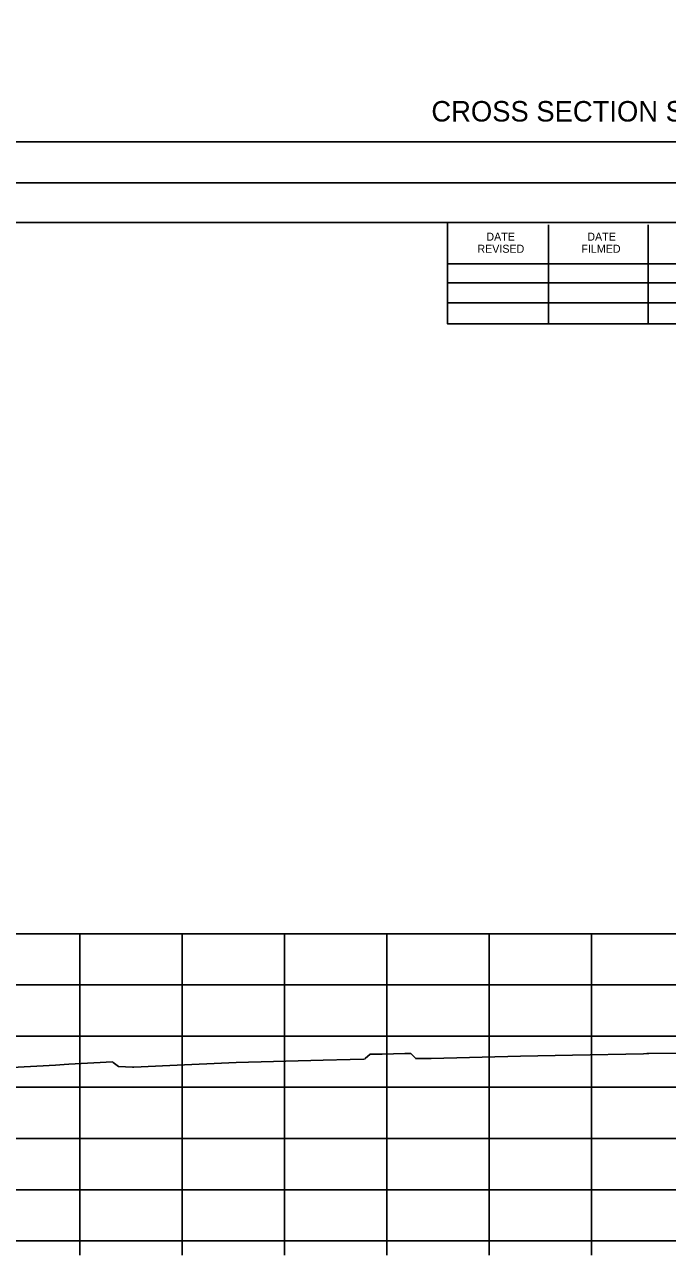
# Model space of a CAD drawing. Extents: x 1368968 to 1369915, y 377395 to 380381.
# Drawn here: x 1369786.4 to 1369849.2, y 377929.3 to 378050.1 of the extents above; entities that cross this region are included whole.
import ezdxf

# ---------------------------------------------------------------- set-up
doc = ezdxf.new("R2010")
doc.units = 0
for name, color, linetype in [('S_BREAKLINE_ANNOT', 7, 'Continuous'), ('S_BRIDGE_ANNOT', 7, 'Continuous'), ('S_CONTOUR_MINOR', 7, 'Continuous'), ('S_CTL_TABLE', 7, 'Continuous'), ('S_DITCHLINE_ANNOT', 7, 'Continuous'), ('S_DROP_INLET', 7, 'Continuous')]:
    doc.layers.add(name, color=color, linetype=linetype)

msp = doc.modelspace()

# ---------------------------------------------------------------- linework, layer by layer
at = {"layer": 'S_BREAKLINE_ANNOT'}
for p, q in [((1369611.78, 377931.35), (1369891.78, 377931.35)), ((1369791.78, 377929.95), (1369791.78, 377931.35)), ((1369801.78, 377929.95), (1369801.78, 377931.35)), ((1369811.78, 377929.95), (1369811.78, 377931.35)), ((1369821.78, 377929.95), (1369821.78, 377931.35)), ((1369831.78, 377929.95), (1369831.78, 377931.35)), ((1369841.78, 377929.95), (1369841.78, 377931.35))]:
    msp.add_line(p, q, dxfattribs=at)
at = {"layer": 'S_BRIDGE_ANNOT'}
for p, q in [((1369909.96, 378038.69), (1369593.78, 378038.69)), ((1369593.78, 378030.81), (1369909.96, 378030.81)), ((1369827.7, 378020.93), (1369827.7, 378030.81)), ((1369837.56, 378020.93), (1369837.56, 378030.61)), ((1369847.32, 378020.93), (1369847.32, 378030.61)), ((1369827.7, 378026.79), (1369866.86, 378026.79)), ((1369827.7, 378024.93), (1369866.86, 378024.93)), ((1369827.7, 378020.93), (1369827.7, 378022.99)), ((1369827.7, 378022.99), (1369866.86, 378022.99)), ((1369909.96, 378020.93), (1369827.7, 378020.93))]:
    msp.add_line(p, q, dxfattribs=at)
at = {"layer": 'S_CTL_TABLE'}
msp.add_lwpolyline([(1369782.69, 377948.16), (1369789.41, 377948.53), (1369790.27, 377948.59), (1369790.71, 377948.62), (1369795, 377948.83), (1369795.05, 377948.79), (1369795.56, 377948.38), (1369796.95, 377948.33), (1369797.08, 377948.32), (1369800.59, 377948.47), (1369807.05, 377948.77), (1369815.56, 377948.99), (1369818.21, 377949.06), (1369819.52, 377949.11), (1369819.65, 377949.12), (1369819.68, 377949.15), (1369820.16, 377949.58), (1369820.3, 377949.58), (1369821.34, 377949.59), (1369823.53, 377949.64), (1369824.12, 377949.64), (1369824.14, 377949.64), (1369824.39, 377949.4), (1369824.6, 377949.16), (1369824.9, 377949.17), (1369826.12, 377949.18), (1369834.83, 377949.38), (1369839.93, 377949.5), (1369846.84, 377949.61), (1369847.19, 377949.65), (1369847.38, 377949.65), (1369865.76, 377949.77)], dxfattribs=at)
at = {"layer": 'S_DITCHLINE_ANNOT'}
for p, q in [((1369611.78, 377961.35), (1369891.78, 377961.35)), ((1369791.78, 377931.35), (1369791.78, 377961.35)), ((1369801.78, 377931.35), (1369801.78, 377961.35)), ((1369811.78, 377931.35), (1369811.78, 377961.35)), ((1369821.78, 377931.35), (1369821.78, 377961.35)), ((1369831.78, 377931.35), (1369831.78, 377961.35)), ((1369841.78, 377931.35), (1369841.78, 377961.35)), ((1369611.78, 377956.35), (1369891.78, 377956.35)), ((1369611.78, 377951.35), (1369891.78, 377951.35)), ((1369611.78, 377946.35), (1369891.78, 377946.35)), ((1369611.78, 377941.35), (1369891.78, 377941.35)), ((1369611.78, 377936.35), (1369891.78, 377936.35)), ((1369611.78, 377931.35), (1369891.78, 377931.35))]:
    msp.add_line(p, q, dxfattribs=at)
at = {"layer": 'S_DROP_INLET'}
msp.add_line((1369581.38, 378034.71), (1369914.71, 378034.71), dxfattribs=at)
msp.add_line((1369581.38, 378034.71), (1369914.71, 378034.71), dxfattribs=at)
for points in [[(1369581.37, 378248.05), (1369914.71, 378248.05), (1369914.71, 378034.71), (1369581.37, 378034.71)], [(1369827.7, 378244.15), (1369827.7, 378234.27), (1369863.43, 378234.27), (1369863.43, 378231.35), (1369886.63, 378231.35), (1369886.63, 378207.02), (1369909.96, 378207.02), (1369909.96, 378038.69), (1369593.78, 378038.69), (1369593.78, 378244.15)], [(1369581.37, 378034.71), (1369914.71, 378034.71), (1369914.71, 377821.37), (1369581.37, 377821.37)], [(1369827.7, 378030.81), (1369827.7, 378020.93), (1369863.43, 378020.93), (1369863.43, 378018.01), (1369886.63, 378018.01), (1369886.63, 377993.68), (1369909.96, 377993.68), (1369909.96, 377825.35), (1369593.78, 377825.35), (1369593.78, 378030.81)]]:
    msp.add_lwpolyline(points, close=True, dxfattribs=at)

# ---------------------------------------------------------------- texts
at = {"layer": 'S_BRIDGE_ANNOT'}
for s, p in [('DATE', (1369831.5, 378029.05)), ('DATE', (1369841.36, 378029.05)), ('REVISED', (1369830.62, 378027.87)), ('FILMED', (1369840.78, 378027.87))]:
    msp.add_text(s, height=0.782, rotation=360, dxfattribs=at).set_placement(p)
at = {"layer": 'S_CONTOUR_MINOR'}
msp.add_text('CROSS SECTION STA.113+00 TO STA. 113+39', height=2, dxfattribs=at).set_placement((1369826.13, 378040.69))

doc.saveas('drawing.dxf')
